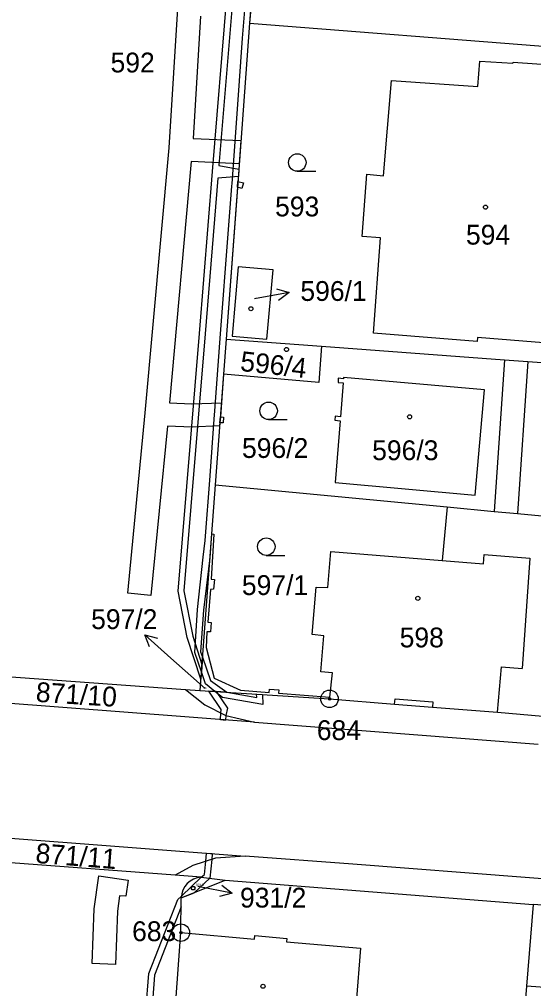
# Model space of a CAD drawing. Extents: x -755819 to -753140, y -1169796 to -1166000.
# Drawn here: x -755410.2 to -755366.1, y -1166822.8 to -1166739.7 of the extents above; entities that cross this region are included whole.
import ezdxf

# ---------------------------------------------------------------- set-up
doc = ezdxf.new("R2010")
doc.units = 0
for name, color, linetype in [('Vrstva 1', 7, 'Continuous'), ('Vrstva 16', 7, 'Continuous'), ('Vrstva 17', 7, 'Continuous'), ('Vrstva 18', 7, 'Continuous'), ('Vrstva 19', 7, 'Continuous'), ('Vrstva 24', 7, 'Continuous'), ('Vrstva 25', 7, 'Continuous'), ('Vrstva 27', 7, 'Continuous'), ('Vrstva 4', 7, 'Continuous')]:
    doc.layers.add(name, color=color, linetype=linetype)

msp = doc.modelspace()

# ---------------------------------------------------------------- linework, layer by layer
at = {"layer": 'Vrstva 1'}
for p, q in [((-755389.18, -1166725.08), (-755390.44, -1166740.03)), ((-755390.44, -1166740.03), (-755391.41, -1166753.39)), ((-755390.44, -1166740.03), (-755359.99, -1166742.4)), ((-755370.85, -1166745.45), (-755370.67, -1166743.27)), ((-755370.67, -1166743.27), (-755367.85, -1166743.47)), ((-755367.85, -1166743.47), (-755367.82, -1166743.36)), ((-755367.82, -1166743.36), (-755361.51, -1166743.84)), ((-755378.93, -1166753.11), (-755378.26, -1166744.95)), ((-755378.26, -1166744.95), (-755370.85, -1166745.45)), ((-755391.41, -1166753.39), (-755392.45, -1166767.13)), ((-755380.77, -1166758.33), (-755380.37, -1166752.98)), ((-755380.37, -1166752.98), (-755378.93, -1166753.11)), ((-755379.21, -1166758.43), (-755380.77, -1166758.33)), ((-755379.8, -1166766.62), (-755379.21, -1166758.43)), ((-755391.4, -1166760.92), (-755391.93, -1166766.88)), ((-755388.41, -1166761.17), (-755391.4, -1166760.92)), ((-755388.95, -1166767.14), (-755388.41, -1166761.17)), ((-755391.93, -1166766.88), (-755388.95, -1166767.14)), ((-755370.9, -1166767.32), (-755379.8, -1166766.62)), ((-755392.45, -1166767.13), (-755392.67, -1166770.13)), ((-755392.45, -1166767.13), (-755384.27, -1166767.74)), ((-755384.27, -1166767.74), (-755384.5, -1166770.84)), ((-755384.27, -1166767.74), (-755368.56, -1166768.91)), ((-755370.88, -1166767), (-755370.9, -1166767.32)), ((-755361.84, -1166767.71), (-755370.88, -1166767)), ((-755368.56, -1166768.91), (-755369.44, -1166781.91)), ((-755368.56, -1166768.91), (-755366.56, -1166769.06)), ((-755366.56, -1166769.06), (-755361.97, -1166769.36)), ((-755392.67, -1166770.13), (-755393.38, -1166779.63)), ((-755384.5, -1166770.84), (-755392.67, -1166770.13)), ((-755382.82, -1166770.49), (-755382.84, -1166770.85)), ((-755382.84, -1166770.85), (-755382.4, -1166770.88)), ((-755382.38, -1166770.52), (-755382.82, -1166770.49)), ((-755382.4, -1166770.88), (-755382.64, -1166773.78)), ((-755382.36, -1166770.41), (-755382.38, -1166770.52)), ((-755370.28, -1166771.49), (-755382.36, -1166770.41)), ((-755371.08, -1166780.51), (-755370.28, -1166771.49)), ((-755383.09, -1166773.75), (-755383.11, -1166774.09)), ((-755383.11, -1166774.09), (-755382.66, -1166774.13)), ((-755382.66, -1166774.13), (-755383.1, -1166779.43)), ((-755382.64, -1166773.78), (-755383.09, -1166773.75)), ((-755383.1, -1166779.43), (-755371.08, -1166780.51)), ((-755393.38, -1166779.63), (-755393.69, -1166783.83)), ((-755393.38, -1166779.63), (-755373.47, -1166781.52)), ((-755373.47, -1166781.52), (-755373.9, -1166786.12)), ((-755373.47, -1166781.52), (-755369.44, -1166781.91)), ((-755369.44, -1166781.91), (-755367.44, -1166782.1)), ((-755367.44, -1166782.1), (-755363.02, -1166782.52)), ((-755393.69, -1166783.83), (-755394.69, -1166797.27)), ((-755393.51, -1166783.85), (-755393.74, -1166787.73)), ((-755393.69, -1166783.83), (-755393.51, -1166783.85)), ((-755383.71, -1166788.43), (-755383.46, -1166785.36)), ((-755383.46, -1166785.36), (-755373.9, -1166786.12)), ((-755393.74, -1166787.73), (-755393.45, -1166787.76)), ((-755393.54, -1166788.58), (-755393.78, -1166788.6)), ((-755393.45, -1166787.76), (-755393.54, -1166788.58)), ((-755385.05, -1166792.47), (-755384.72, -1166788.41)), ((-755384.72, -1166788.41), (-755383.71, -1166788.43)), ((-755393.78, -1166788.6), (-755394.01, -1166791.41)), ((-755394.01, -1166791.41), (-755393.74, -1166791.44)), ((-755393.74, -1166791.44), (-755393.8, -1166792.25)), ((-755394.09, -1166792.23), (-755394.17, -1166793.59)), ((-755393.8, -1166792.25), (-755394.09, -1166792.23)), ((-755384.06, -1166792.58), (-755385.05, -1166792.47)), ((-755384.32, -1166795.68), (-755384.06, -1166792.58)), ((-755394.17, -1166793.59), (-755393.47, -1166796.22)), ((-755414.36, -1166795.83), (-755395.94, -1166797.18)), ((-755383.32, -1166795.75), (-755384.32, -1166795.68)), ((-755383.55, -1166797.84), (-755383.32, -1166795.75)), ((-755393.47, -1166796.22), (-755391.2, -1166797.23)), ((-755390.02, -1166800), (-755420.37, -1166797.65)), ((-755395.94, -1166797.18), (-755394.27, -1166798.5)), ((-755395.94, -1166797.18), (-755394.69, -1166797.27)), ((-755394.69, -1166797.27), (-755383.57, -1166797.99)), ((-755391.2, -1166797.23), (-755388.74, -1166797.45)), ((-755388.74, -1166797.45), (-755388.72, -1166797.16)), ((-755388.72, -1166797.16), (-755387.92, -1166797.22)), ((-755387.92, -1166797.22), (-755387.94, -1166797.5)), ((-755387.94, -1166797.5), (-755383.55, -1166797.84)), ((-755394.27, -1166798.5), (-755392.46, -1166799.42)), ((-755383.57, -1166797.99), (-755383.55, -1166797.84)), ((-755383.57, -1166797.99), (-755377.99, -1166798.43)), ((-755377.99, -1166798.43), (-755374.74, -1166798.69)), ((-755374.74, -1166798.69), (-755369.16, -1166799.14)), ((-755369.16, -1166799.14), (-755364.28, -1166799.55)), ((-755392.46, -1166799.42), (-755390.02, -1166800)), ((-755390.02, -1166800), (-755365.67, -1166801.87)), ((-755420.33, -1166809.23), (-755390.81, -1166811.49)), ((-755396.82, -1166813.12), (-755415.05, -1166811.73)), ((-755393.36, -1166811.66), (-755395.3, -1166812.27)), ((-755390.81, -1166811.49), (-755393.36, -1166811.66)), ((-755381.57, -1166812.18), (-755390.81, -1166811.49)), ((-755395.3, -1166812.27), (-755396.82, -1166813.12)), ((-755366.78, -1166813.32), (-755381.57, -1166812.18)), ((-755394.58, -1166813.29), (-755396.82, -1166813.12)), ((-755394.58, -1166813.29), (-755392.54, -1166813.54)), ((-755348.21, -1166814.77), (-755366.78, -1166813.32)), ((-755396.29, -1166815.06), (-755392.54, -1166813.54)), ((-755392.54, -1166813.54), (-755366.1, -1166815.63)), ((-755396.33, -1166818.04), (-755396.29, -1166815.06)), ((-755366.1, -1166815.63), (-755366.67, -1166822.62)), ((-755355.99, -1166816.39), (-755366.1, -1166815.63)), ((-755397.45, -1166833.16), (-755396.33, -1166818.04)), ((-755366.67, -1166822.62), (-755367.07, -1166827.64))]:
    msp.add_line(p, q, dxfattribs=at)
msp.add_arc((-755394.51, -1166815.069), 1.78, 92.26419, 179.71133, dxfattribs=at)
at = {"layer": 'Vrstva 16'}
for p, q in [((-755387.047, -1166763.14), (-755390, -1166763.67)), ((-755399.422, -1166792.497), (-755397.18, -1166794.49)), ((-755394.23, -1166797.11), (-755397.18, -1166794.49)), ((-755391.928, -1166814.655), (-755394.87, -1166814.07))]:
    msp.add_line(p, q, dxfattribs=at)
for points in [[(-755388.12, -1166762.825), (-755387.047, -1166763.14), (-755387.943, -1166763.809)], [(-755399.007, -1166793.535), (-755399.422, -1166792.497), (-755398.342, -1166792.787)], [(-755392.811, -1166813.97), (-755391.928, -1166814.655), (-755393.006, -1166814.951)]]:
    msp.add_lwpolyline(points, dxfattribs=at)
at = {"layer": 'Vrstva 24'}
for centre, radius in [((-755383.57, -1166797.99), 0.75), ((-755383.57, -1166797.99), 0.1), ((-755396.33, -1166818.04), 0.75), ((-755396.33, -1166818.04), 0.1)]:
    msp.add_circle(centre, radius, dxfattribs=at)
at = {"layer": 'Vrstva 25'}
for p, q in [((-755386.34, -1166752.73), (-755384.74, -1166752.73)), ((-755388.8, -1166774.03), (-755387.2, -1166774.03)), ((-755389, -1166785.68), (-755387.4, -1166785.68))]:
    msp.add_line(p, q, dxfattribs=at)
msp.add_lwpolyline([(-755395.18, -1166814.07), (-755395.09, -1166814.22), (-755395.18, -1166814.37), (-755395.36, -1166814.37), (-755395.45, -1166814.22), (-755395.36, -1166814.07)], close=True, dxfattribs=at)
for centre, radius in [((-755386.34, -1166751.98), 0.75), ((-755370.19, -1166755.81), 0.175), ((-755390.32, -1166764.52), 0.175), ((-755387.26, -1166768.02), 0.175), ((-755388.8, -1166773.28), 0.75), ((-755376.7, -1166773.79), 0.175), ((-755389, -1166784.93), 0.75), ((-755375.99, -1166789.36), 0.175), ((-755389.28, -1166822.64), 0.175)]:
    msp.add_circle(centre, radius, dxfattribs=at)
at = {"layer": 'Vrstva 27'}
for p, q in [((-755393.62, -1166752.75), (-755390.71, -1166717.88)), ((-755390.21, -1166717.92), (-755393.07, -1166752.24)), ((-755390.18, -1166736.89), (-755390.44, -1166740.03)), ((-755397.34, -1166750.72), (-755396.54, -1166737.83)), ((-755394.64, -1166739.42), (-755395.28, -1166749.91)), ((-755391.05, -1166741.32), (-755390.85, -1166738.91)), ((-755390.44, -1166740.03), (-755391.41, -1166753.39)), ((-755391.45, -1166747), (-755391.05, -1166741.32)), ((-755391.94, -1166753.77), (-755391.45, -1166747)), ((-755395.28, -1166749.91), (-755391.17, -1166750.1)), ((-755391.17, -1166750.1), (-755391.32, -1166752.1)), ((-755399.39, -1166773.46), (-755397.34, -1166750.72)), ((-755395.44, -1166751.9), (-755397.3, -1166772.6)), ((-755391.32, -1166752.1), (-755395.44, -1166751.9)), ((-755394.73, -1166766.64), (-755393.62, -1166752.75)), ((-755393.07, -1166752.24), (-755391.35, -1166752.54)), ((-755391.35, -1166752.54), (-755391.39, -1166753.18)), ((-755393.17, -1166753.32), (-755394.23, -1166766.68)), ((-755391.39, -1166753.18), (-755393.17, -1166753.32)), ((-755391.43, -1166753.6), (-755391.46, -1166754.1)), ((-755391.46, -1166754.1), (-755391.43, -1166753.6)), ((-755391.41, -1166753.39), (-755391.43, -1166753.6)), ((-755391.43, -1166753.6), (-755390.96, -1166753.73)), ((-755391.46, -1166754.1), (-755392.45, -1166767.13)), ((-755392.27, -1166758.09), (-755391.96, -1166754.01)), ((-755391.96, -1166754.01), (-755391.94, -1166753.77)), ((-755391.1, -1166754.21), (-755391.46, -1166754.1)), ((-755390.96, -1166753.73), (-755391.1, -1166754.21)), ((-755392.92, -1166766.66), (-755392.27, -1166758.09)), ((-755396.57, -1166788.76), (-755394.73, -1166766.64)), ((-755394.23, -1166766.68), (-755396.07, -1166788.73)), ((-755393.41, -1166773.27), (-755392.92, -1166766.66)), ((-755392.45, -1166767.13), (-755392.67, -1166770.13)), ((-755392.67, -1166770.13), (-755392.94, -1166773.8)), ((-755397.3, -1166772.6), (-755395.4, -1166772.69)), ((-755395.4, -1166772.69), (-755392.85, -1166772.58)), ((-755392.85, -1166772.58), (-755393, -1166774.58)), ((-755400.89, -1166788.92), (-755399.39, -1166773.46)), ((-755393.46, -1166774), (-755393.41, -1166773.27)), ((-755393.82, -1166778.85), (-755393.46, -1166774)), ((-755392.98, -1166774.3), (-755393.38, -1166779.63)), ((-755392.98, -1166774.3), (-755392.94, -1166773.8)), ((-755392.94, -1166773.8), (-755392.98, -1166774.3)), ((-755392.7, -1166774.32), (-755392.98, -1166774.3)), ((-755392.94, -1166773.8), (-755392.66, -1166773.82)), ((-755392.66, -1166773.82), (-755392.7, -1166774.32)), ((-755397.49, -1166774.59), (-755398.9, -1166789.12)), ((-755395.4, -1166774.69), (-755397.49, -1166774.59)), ((-755393, -1166774.58), (-755395.4, -1166774.69)), ((-755394.23, -1166784.4), (-755393.82, -1166778.85)), ((-755393.38, -1166779.63), (-755393.69, -1166783.83)), ((-755394.42, -1166785.83), (-755394.23, -1166784.4)), ((-755393.69, -1166783.83), (-755393.84, -1166785.89)), ((-755394.9, -1166790.33), (-755394.42, -1166785.83)), ((-755393.84, -1166785.89), (-755394.4, -1166790.37)), ((-755398.9, -1166789.12), (-755400.89, -1166788.92)), ((-755395.78, -1166792.73), (-755396.57, -1166788.76)), ((-755396.07, -1166788.73), (-755395.29, -1166792.6)), ((-755395.13, -1166794.02), (-755394.9, -1166790.33)), ((-755394.4, -1166790.37), (-755394.63, -1166793.95)), ((-755394.62, -1166796.3), (-755395.78, -1166792.73)), ((-755395.29, -1166792.6), (-755394.52, -1166795.04)), ((-755394.57, -1166795.67), (-755395.13, -1166794.02)), ((-755394.63, -1166793.95), (-755394.48, -1166794.4)), ((-755394.48, -1166794.4), (-755394.57, -1166795.67)), ((-755394.57, -1166795.67), (-755394.48, -1166794.4)), ((-755394.48, -1166794.4), (-755393.8, -1166796.4)), ((-755394.52, -1166795.04), (-755394.62, -1166796.3)), ((-755394.22, -1166796.7), (-755394.57, -1166795.67)), ((-755393.4, -1166797.35), (-755394.22, -1166796.7)), ((-755393.8, -1166796.4), (-755392.37, -1166797.42)), ((-755392.86, -1166798.91), (-755393.93, -1166797.32)), ((-755393.3, -1166797.36), (-755393.93, -1166797.32)), ((-755392.75, -1166797.87), (-755393.4, -1166797.35)), ((-755392.37, -1166797.42), (-755393.4, -1166797.35)), ((-755393.4, -1166797.35), (-755392.37, -1166797.42)), ((-755393.3, -1166797.36), (-755392.34, -1166798.79)), ((-755392.37, -1166797.42), (-755389.81, -1166797.88)), ((-755389.81, -1166797.88), (-755389.83, -1166797.58)), ((-755389.83, -1166797.58), (-755389.32, -1166797.62)), ((-755389.32, -1166797.62), (-755389.29, -1166798.48)), ((-755389.29, -1166798.48), (-755392.75, -1166797.87)), ((-755392.94, -1166799.77), (-755392.89, -1166799.2)), ((-755392.89, -1166799.2), (-755392.86, -1166798.91)), ((-755392.34, -1166798.79), (-755392.46, -1166799.42)), ((-755392.94, -1166799.77), (-755392.5, -1166799.81)), ((-755392.46, -1166799.42), (-755392.5, -1166799.81)), ((-755394.19, -1166811.92), (-755394.12, -1166811.24)), ((-755393.63, -1166811.27), (-755394.12, -1166811.24)), ((-755393.68, -1166811.76), (-755393.84, -1166813.38)), ((-755393.63, -1166811.27), (-755393.68, -1166811.76)), ((-755394.31, -1166813.06), (-755394.19, -1166811.92)), ((-755403.78, -1166816.01), (-755403.37, -1166813.18)), ((-755403.37, -1166813.18), (-755400.85, -1166813.54)), ((-755396.28, -1166814.91), (-755394.58, -1166813.29)), ((-755393.84, -1166813.38), (-755395.2, -1166814.62)), ((-755394.58, -1166813.29), (-755394.31, -1166813.06)), ((-755400.85, -1166813.54), (-755401.05, -1166814.91)), ((-755401.6, -1166814.89), (-755401.78, -1166816.19)), ((-755401.05, -1166814.91), (-755401.6, -1166814.89)), ((-755396.6, -1166815.21), (-755396.28, -1166814.91)), ((-755396.3, -1166815.82), (-755396.29, -1166815.06)), ((-755396.29, -1166815.06), (-755395.2, -1166814.62)), ((-755403.94, -1166820.69), (-755403.78, -1166816.01)), ((-755399.08, -1166821.56), (-755396.6, -1166815.21)), ((-755396.3, -1166815.82), (-755398.59, -1166821.68)), ((-755401.78, -1166816.19), (-755401.94, -1166820.76)), ((-755401.94, -1166820.76), (-755403.94, -1166820.69)), ((-755402.09, -1166860.08), (-755399.08, -1166821.56)), ((-755398.59, -1166821.68), (-755401.54, -1166859.55))]:
    msp.add_line(p, q, dxfattribs=at)
at = {"layer": 'Vrstva 4'}
for p, q in [((-755366.56, -1166769.06), (-755367.44, -1166782.1)), ((-755370.35, -1166786.4), (-755370.29, -1166785.61)), ((-755370.29, -1166785.61), (-755366.39, -1166785.92)), ((-755366.39, -1166785.92), (-755367.04, -1166795.39)), ((-755373.9, -1166786.12), (-755370.35, -1166786.4)), ((-755369.16, -1166799.14), (-755368.81, -1166795.25)), ((-755368.81, -1166795.25), (-755367.04, -1166795.39)), ((-755377.99, -1166798.43), (-755377.95, -1166797.98)), ((-755377.95, -1166797.98), (-755374.7, -1166798.25)), ((-755374.7, -1166798.25), (-755374.74, -1166798.69)), ((-755396.33, -1166818.04), (-755390.02, -1166818.59)), ((-755390.02, -1166818.59), (-755389.99, -1166818.29)), ((-755389.99, -1166818.29), (-755387.24, -1166818.53)), ((-755387.24, -1166818.53), (-755387.27, -1166818.83)), ((-755387.27, -1166818.83), (-755380.91, -1166819.38)), ((-755380.91, -1166819.38), (-755381.29, -1166824.06)), ((-755364.68, -1166822.78), (-755366.67, -1166822.62))]:
    msp.add_line(p, q, dxfattribs=at)

# ---------------------------------------------------------------- texts
at = {"layer": 'Vrstva 16'}
for s, p in [('596/1', (-755386.073, -1166763.85)), ('597/2', (-755404.03, -1166792)), ('931/2', (-755391.253, -1166815.89))]:
    msp.add_text(s, height=1.7, dxfattribs=at).set_placement(p)
at = {"layer": 'Vrstva 17'}
for s, p in [('684', (-755384.663, -1166801.52)), ('683', (-755400.513, -1166818.77))]:
    msp.add_text(s, height=1.7, dxfattribs=at).set_placement(p)
at = {"layer": 'Vrstva 18'}
for s, height, p in [('592', 1.7, (-755402.363, -1166744.25)), ('593', 1.7, (-755388.243, -1166756.6)), ('596/2', 1.7, (-755391.083, -1166777.32)), ('597/1', 1.7, (-755391.093, -1166789.08)), ('597/2', 0.1, (-755394.437, -1166797.11))]:
    msp.add_text(s, height=height, dxfattribs=at).set_placement(p)
for s, rotation, p in [('871/10', 356.37975, (-755408.813, -1166798.235)), ('871/11', 355.52031, (-755408.843, -1166812.049))]:
    msp.add_text(s, height=1.7, rotation=rotation, dxfattribs=at).set_placement(p)
at = {"layer": 'Vrstva 19'}
for s, height, p in [('594', 1.7, (-755371.863, -1166759.02)), ('596/1', 0.1, (-755389.986, -1166763.67)), ('596/3', 1.7, (-755379.913, -1166777.51)), ('598', 1.7, (-755377.553, -1166793.57)), ('931/2', 0.2, (-755395.022, -1166814.04))]:
    msp.add_text(s, height=height, dxfattribs=at).set_placement(p)
msp.add_text('596/4', height=1.7, rotation=353.68685, dxfattribs=at).set_placement((-755391.294, -1166769.846))

doc.saveas('drawing.dxf')
